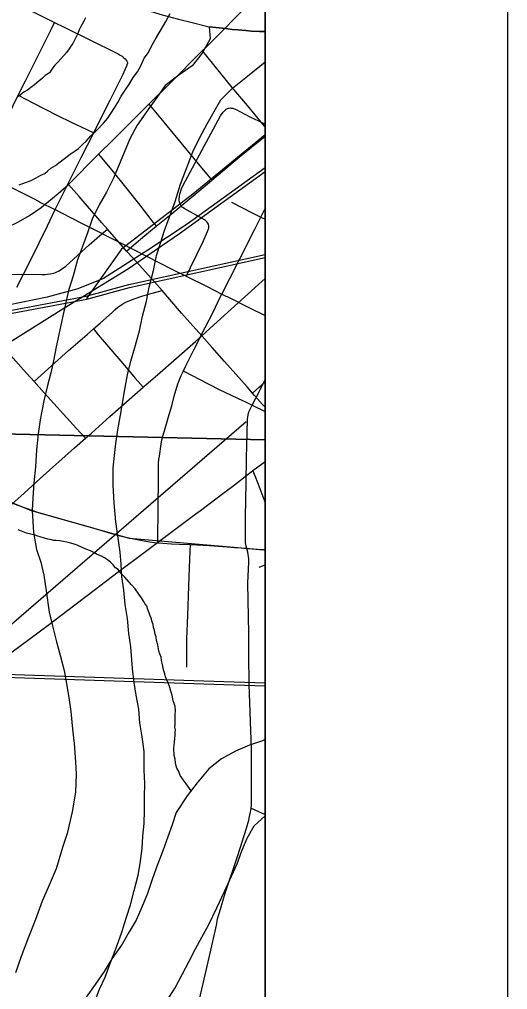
# Model space of a CAD drawing. Extents: x 2.4 to 73.1, y 4.5 to 25.6.
# Drawn here: x 48.6572 to 48.8585, y 22.3304 to 22.7308 of the extents above; entities that cross this region are included whole.
import ezdxf

# ---------------------------------------------------------------- set-up
doc = ezdxf.new("R2010")
doc.units = 0
for name, color, linetype in [('GM_X_City_Street', 7, 'Continuous'), ('GM_X_County_Road', 7, 'Continuous'), ('GM_X_Interchange_Ramps', 7, 'Continuous'), ('GM_X_Major_River', 7, 'Continuous'), ('GM_X_Minor_River', 7, 'Continuous'), ('GM_X_Rail_Line', 7, 'Continuous'), ('GM_X_State_Route', 7, 'Continuous'), ('GM_X_US_Shield', 7, 'Continuous'), ('SH_Cut_Line', 7, 'Continuous'), ('SH_Data', 7, 'Continuous')]:
    doc.layers.add(name, color=color, linetype=linetype)

msp = doc.modelspace()

# ---------------------------------------------------------------- linework, layer by layer
at = {"layer": 'GM_X_City_Street'}
for p, q in [((48.67738, 22.66259), (48.68978, 22.67508)), ((48.75611, 22.50477), (48.75853, 22.50568))]:
    msp.add_line(p, q, dxfattribs=at)
for points in [[(48.73258, 22.71774), (48.73389, 22.71905), (48.73917, 22.72429), (48.74834, 22.73357), (48.75259, 22.73767), (48.75705, 22.74198), (48.75853, 22.74348)], [(48.65084, 22.73986), (48.65889, 22.73587), (48.66638, 22.73215), (48.67168, 22.72953), (48.67557, 22.7276), (48.68567, 22.72259), (48.69796, 22.71649), (48.69873, 22.71604), (48.69953, 22.71552), (48.70016, 22.71501), (48.70076, 22.71447), (48.7012, 22.71398), (48.70151, 22.71353), (48.70171, 22.71302), (48.70173, 22.71251)], [(48.64098, 22.66781), (48.64821, 22.6822), (48.65223, 22.69035), (48.65668, 22.69942), (48.65963, 22.70543), (48.6702, 22.7266), (48.67168, 22.72953)], [(48.71052, 22.69571), (48.71918, 22.7043), (48.73258, 22.71774)], [(48.73258, 22.71774), (48.73432, 22.71561), (48.74017, 22.70846), (48.74482, 22.70262), (48.7511, 22.69529), (48.75425, 22.69142), (48.75815, 22.68672), (48.75853, 22.68626)], [(48.65607, 22.62025), (48.66182, 22.63159), (48.6688, 22.64557), (48.67188, 22.65225), (48.67289, 22.65424), (48.67741, 22.66326), (48.68268, 22.67375), (48.68782, 22.68398), (48.68812, 22.68457), (48.6946, 22.69747), (48.69887, 22.7059), (48.69996, 22.70811), (48.70083, 22.71002), (48.70146, 22.71165), (48.70173, 22.71251)], [(48.65668, 22.69942), (48.66267, 22.69636), (48.67292, 22.69116), (48.67847, 22.68838), (48.68492, 22.68535), (48.68782, 22.68398)], [(48.68978, 22.67508), (48.69577, 22.68111), (48.71052, 22.69571)], [(48.71052, 22.69571), (48.71262, 22.69323), (48.71602, 22.6892), (48.7309, 22.67116), (48.7345, 22.66686), (48.73659, 22.66437)], [(48.726, 22.62476), (48.72649, 22.62573), (48.72779, 22.62835), (48.73296, 22.6391), (48.73471, 22.64318), (48.73516, 22.64429), (48.73526, 22.64466), (48.73527, 22.64547), (48.7351, 22.64626), (48.73488, 22.64667), (48.73459, 22.64711), (48.73417, 22.64749), (48.7339, 22.64771), (48.73347, 22.648), (48.7316, 22.64908), (48.72507, 22.65274), (48.72458, 22.65308), (48.72432, 22.65333), (48.72379, 22.65391), (48.72354, 22.65432), (48.72329, 22.65489), (48.72306, 22.65583), (48.72301, 22.65659), (48.72317, 22.65777), (48.72337, 22.65859), (48.72406, 22.6608), (48.7247, 22.66228), (48.74017, 22.69091), (48.74121, 22.69243), (48.74214, 22.69341), (48.74247, 22.69366), (48.74293, 22.69392), (48.74342, 22.6941)], [(48.74342, 22.6941), (48.74408, 22.69421), (48.74454, 22.69418), (48.7451, 22.69411), (48.74629, 22.69369), (48.7483, 22.69263), (48.75222, 22.69057), (48.7558, 22.68883), (48.75853, 22.68752)], [(48.7014, 22.63518), (48.70433, 22.63767), (48.70884, 22.64151), (48.7136, 22.64538), (48.7197, 22.65033), (48.73546, 22.66342), (48.73659, 22.66437), (48.74799, 22.67398), (48.75853, 22.68256)], [(48.68978, 22.67508), (48.69164, 22.67285), (48.69522, 22.66856), (48.70147, 22.66088), (48.70687, 22.65406), (48.71181, 22.64768), (48.7136, 22.64538)], [(48.69344, 22.64421), (48.69113, 22.64685), (48.68182, 22.6577), (48.67738, 22.66259)], [(48.71426, 22.51475), (48.71429, 22.51842), (48.71436, 22.52645), (48.71451, 22.54398), (48.71452, 22.54627), (48.71456, 22.54763), (48.71472, 22.54912), (48.71489, 22.55052), (48.71568, 22.55545), (48.71596, 22.55719), (48.71645, 22.55912), (48.71812, 22.5648), (48.71858, 22.5663), (48.72004, 22.57133), (48.72106, 22.57523), (48.72257, 22.58032), (48.72392, 22.58384), (48.7248, 22.58568), (48.72568, 22.5875), (48.72914, 22.59446), (48.73377, 22.60362), (48.73716, 22.61026), (48.73976, 22.61554), (48.74071, 22.61741), (48.74397, 22.62387), (48.74804, 22.63191), (48.75424, 22.64416), (48.75678, 22.64919), (48.75811, 22.65183), (48.75853, 22.65268)], [(48.74459, 22.6553), (48.7492, 22.65304), (48.75265, 22.65127), (48.75678, 22.64919), (48.75853, 22.64829)], [(48.64566, 22.6256), (48.64857, 22.62559), (48.65229, 22.62557), (48.66659, 22.62548), (48.66781, 22.62554), (48.66876, 22.62559), (48.66981, 22.62571), (48.67065, 22.62587), (48.67139, 22.62608), (48.67208, 22.62634), (48.67266, 22.62655), (48.67322, 22.62684), (48.67392, 22.62721), (48.67455, 22.62764), (48.67626, 22.62898), (48.68594, 22.63773), (48.69111, 22.6422), (48.69344, 22.64421)], [(48.7014, 22.63518), (48.69913, 22.63771), (48.69344, 22.64421)], [(48.716, 22.61887), (48.71285, 22.62246), (48.70411, 22.63216), (48.7014, 22.63518)], [(48.73237, 22.60021), (48.73741, 22.60469), (48.75721, 22.62265), (48.75853, 22.6239)], [(48.66318, 22.58129), (48.66617, 22.584), (48.67742, 22.59416), (48.68511, 22.60078), (48.68773, 22.60303), (48.69047, 22.60538), (48.69558, 22.60994), (48.69658, 22.61085), (48.69765, 22.61181), (48.69854, 22.61252), (48.6994, 22.61311), (48.70029, 22.61366), (48.7013, 22.61416), (48.70448, 22.61544), (48.70801, 22.61664), (48.7125, 22.6179), (48.716, 22.61887)], [(48.73237, 22.60021), (48.72403, 22.60955), (48.71922, 22.61522), (48.716, 22.61887)], [(48.68773, 22.60303), (48.68968, 22.60064), (48.69046, 22.59968), (48.69897, 22.58977), (48.70491, 22.58271), (48.70815, 22.57895)], [(48.68447, 22.55798), (48.6822, 22.56035), (48.6807, 22.56192), (48.66736, 22.57664), (48.66318, 22.58129), (48.65886, 22.58611), (48.65458, 22.59091), (48.65174, 22.59428), (48.6489, 22.59786)], [(48.75329, 22.57651), (48.7511, 22.57907), (48.74182, 22.58956), (48.73668, 22.59539), (48.73237, 22.60021)], [(48.7248, 22.58568), (48.72523, 22.58546), (48.73132, 22.58231), (48.73959, 22.57803), (48.74948, 22.57336), (48.75017, 22.57305), (48.75146, 22.57242), (48.75321, 22.57156), (48.75853, 22.56894)], [(48.7299, 22.31984), (48.73547, 22.3437), (48.73858, 22.3575), (48.73878, 22.35885), (48.73904, 22.36008), (48.73956, 22.36184), (48.74011, 22.36354), (48.74208, 22.37012), (48.74722, 22.38579), (48.75089, 22.397), (48.75173, 22.40024), (48.75209, 22.40186), (48.75246, 22.40362), (48.75272, 22.40523), (48.75286, 22.40654), (48.7529, 22.40813), (48.75291, 22.41278), (48.75289, 22.42973), (48.75198, 22.45632), (48.75173, 22.46841), (48.7518, 22.47735), (48.75144, 22.49813), (48.75174, 22.50679), (48.75176, 22.50811), (48.7517, 22.50907), (48.75157, 22.50995), (48.75141, 22.51093), (48.751, 22.51244), (48.75059, 22.51394), (48.75045, 22.51489), (48.75038, 22.51596), (48.75036, 22.51866), (48.75045, 22.5258), (48.75056, 22.53229), (48.75069, 22.53977), (48.75079, 22.54937), (48.75094, 22.55516), (48.75113, 22.56013), (48.75131, 22.56572), (48.75147, 22.56761), (48.75179, 22.56878), (48.75235, 22.56989), (48.75321, 22.57156), (48.75634, 22.57762), (48.75853, 22.58214)], [(48.75329, 22.57651), (48.75603, 22.57893), (48.7572, 22.57996), (48.75853, 22.58119)], [(48.75853, 22.57079), (48.7575, 22.57181), (48.75415, 22.57551), (48.75329, 22.57651)], [(48.75853, 22.53159), (48.75645, 22.53705), (48.7545, 22.54202), (48.7535, 22.54457)], [(48.6476, 22.53414), (48.65063, 22.53272), (48.65495, 22.53088), (48.65948, 22.52914), (48.66505, 22.52728), (48.67283, 22.52501), (48.67521, 22.52436)], [(48.67521, 22.52436), (48.67524, 22.52435), (48.68642, 22.5212), (48.69607, 22.51831), (48.69798, 22.51784)], [(48.69798, 22.51784), (48.70229, 22.51678), (48.70709, 22.51584), (48.71088, 22.51516), (48.71383, 22.51479), (48.71426, 22.51475)], [(48.71426, 22.51475), (48.71626, 22.51458), (48.7199, 22.51437), (48.72322, 22.51427), (48.72773, 22.51406)], [(48.72622, 22.4635), (48.72622, 22.47107), (48.72625, 22.47516), (48.72658, 22.48479), (48.72706, 22.49692), (48.72735, 22.50443), (48.72762, 22.51133), (48.72773, 22.51406)], [(48.72773, 22.51406), (48.73539, 22.51372), (48.7428, 22.51312), (48.74587, 22.51286), (48.74861, 22.51266), (48.751, 22.51244)], [(48.751, 22.51244), (48.75167, 22.51238), (48.75472, 22.51215), (48.7562, 22.51203), (48.75771, 22.51194), (48.75803, 22.51193), (48.75853, 22.51189)], [(48.75272, 22.40523), (48.75431, 22.40451), (48.75853, 22.40261)]]:
    msp.add_lwpolyline(points, dxfattribs=at)
at = {"layer": 'GM_X_County_Road'}
for points in [[(48.65786, 21.51034), (48.65786, 21.5503), (48.75853, 21.54843), (48.75853, 21.83895), (48.74416, 21.83914), (48.74483, 21.87823), (48.75853, 21.87817), (48.75853, 23.57007), (48.70672, 23.57247), (48.70885, 23.6977), (48.75584, 23.69577), (48.75853, 23.81559)], [(48.64944, 22.64378), (48.6523, 22.64499), (48.65673, 22.64719), (48.66126, 22.64984), (48.66612, 22.65314), (48.67309, 22.6589), (48.67738, 22.66259)], [(48.70815, 22.57895), (48.70848, 22.57924), (48.7141, 22.58414), (48.72975, 22.59788), (48.73237, 22.60021)], [(48.68447, 22.55798), (48.68684, 22.56007), (48.69447, 22.56692), (48.70815, 22.57895)], [(48.59776, 22.48019), (48.61078, 22.49178), (48.62028, 22.50027), (48.62855, 22.5078), (48.63846, 22.51675), (48.64493, 22.52257), (48.65141, 22.52839), (48.65907, 22.53521), (48.66577, 22.54124), (48.67986, 22.5539), (48.68447, 22.55798)]]:
    msp.add_lwpolyline(points, dxfattribs=at)
at = {"layer": 'GM_X_Interchange_Ramps'}
msp.add_lwpolyline([(48.75853, 20.021), (48.75853, 22.75302), (48.60878, 22.78946), (48.48819, 22.77307), (48.3991, 22.75862), (48.33244, 22.73097), (48.28879, 22.6838), (48.2394, 22.62166), (48.18579, 22.55812), (48.1479, 22.50347), (48.11747, 22.46147), (48.09658, 22.45406), (48.06747, 22.44706), (48.00423, 22.44413), (47.96342, 22.44007), (47.90651, 22.43945), (47.86971, 22.45551)], dxfattribs=at)
at = {"layer": 'GM_X_Major_River'}
for points in [[(48.6555, 22.75105), (48.66206, 22.74861), (48.66883, 22.74653), (48.67373, 22.74527), (48.68011, 22.74282), (48.68705, 22.74037), (48.6925, 22.73852), (48.69778, 22.73724), (48.70324, 22.73615), (48.70927, 22.73467), (48.71604, 22.73259), (48.72282, 22.7309), (48.72846, 22.72942), (48.73374, 22.72815), (48.73543, 22.72772)], [(48.65703, 22.66255), (48.65972, 22.66343), (48.66202, 22.66432), (48.66413, 22.66541), (48.66606, 22.6665), (48.6676, 22.66722), (48.66876, 22.66814), (48.67012, 22.66943), (48.67205, 22.67052), (48.67341, 22.67163), (48.67805, 22.67512), (48.67979, 22.67621), (48.68153, 22.6775), (48.68309, 22.67898), (48.68464, 22.68046), (48.6866, 22.68269), (48.68913, 22.68509), (48.69186, 22.68787), (48.69343, 22.68992), (48.69481, 22.69198), (48.69638, 22.69421), (48.69777, 22.69646), (48.69916, 22.69908), (48.70074, 22.70151), (48.70252, 22.70412), (48.7041, 22.70674), (48.70587, 22.70917), (48.70726, 22.7116), (48.70867, 22.71479), (48.71044, 22.71703), (48.71184, 22.72003), (48.71363, 22.72321), (48.71562, 22.72658), (48.7176, 22.72995), (48.71939, 22.73313)], [(48.65703, 22.66255), (48.65972, 22.66343), (48.66202, 22.66432), (48.66413, 22.66541), (48.66606, 22.6665), (48.6676, 22.66722), (48.66876, 22.66814), (48.67012, 22.66943), (48.67205, 22.67052), (48.67341, 22.67163), (48.67805, 22.67512), (48.67979, 22.67621), (48.68153, 22.6775), (48.68309, 22.67898), (48.68464, 22.68046), (48.6866, 22.68269), (48.68913, 22.68509), (48.69186, 22.68787), (48.69343, 22.68992), (48.69481, 22.69198), (48.69638, 22.69421), (48.69777, 22.69646), (48.69916, 22.69908), (48.70074, 22.70151), (48.70252, 22.70412), (48.7041, 22.70674), (48.70587, 22.70917), (48.70726, 22.7116), (48.70867, 22.71479), (48.71044, 22.71703), (48.71184, 22.72003), (48.71363, 22.72321), (48.71562, 22.72658), (48.7176, 22.72995), (48.71939, 22.73313)], [(48.6844, 22.73136), (48.6838, 22.73005), (48.68241, 22.72761), (48.68181, 22.72649), (48.6812, 22.72498), (48.6804, 22.7233), (48.6792, 22.72086), (48.67841, 22.71974), (48.67762, 22.71862), (48.67664, 22.71712), (48.67546, 22.71582), (48.67429, 22.71452), (48.67312, 22.71322)], [(48.6844, 22.73136), (48.6838, 22.73005), (48.68241, 22.72761), (48.68181, 22.72649), (48.6812, 22.72498), (48.6804, 22.7233), (48.6792, 22.72086), (48.67841, 22.71974), (48.67762, 22.71862), (48.67664, 22.71712), (48.67546, 22.71582), (48.67429, 22.71452), (48.67312, 22.71322)], [(48.73543, 22.72772), (48.73587, 22.72278), (48.73248, 22.71679), (48.72836, 22.71158), (48.72295, 22.70773), (48.71734, 22.70351), (48.71379, 22.69847), (48.71025, 22.69363), (48.70572, 22.6871), (48.70272, 22.68148), (48.69806, 22.67021), (48.69583, 22.66495), (48.69303, 22.65951), (48.69005, 22.65427), (48.68723, 22.64827), (48.68519, 22.64263), (48.68314, 22.63698), (48.6811, 22.63153), (48.6794, 22.62493), (48.67734, 22.6189), (48.67604, 22.61267), (48.67496, 22.60776), (48.67236, 22.59568), (48.67126, 22.58982), (48.67018, 22.58491), (48.66871, 22.57963), (48.66721, 22.5734), (48.66567, 22.56547), (48.66495, 22.55979), (48.6642, 22.55316), (48.66383, 22.54615), (48.66308, 22.53952), (48.66272, 22.53326), (48.6624, 22.52814), (48.66291, 22.51902), (48.66423, 22.51196), (48.66599, 22.50678), (48.66717, 22.50144), (48.66814, 22.49496), (48.66942, 22.48619), (48.67078, 22.48046), (48.6725, 22.47396), (48.67404, 22.46784), (48.6756, 22.4621), (48.67659, 22.45676), (48.67773, 22.4499), (48.67836, 22.44513), (48.67912, 22.4379), (48.67972, 22.43199), (48.68027, 22.42438), (48.68051, 22.41925), (48.68031, 22.41185), (48.67896, 22.40372), (48.67682, 22.39485), (48.67496, 22.38901), (48.67226, 22.38016), (48.66902, 22.37246), (48.66659, 22.36682), (48.66374, 22.3593), (48.66089, 22.35197), (48.65783, 22.34407), (48.65556, 22.33729)], [(48.73543, 22.72772), (48.74229, 22.72693), (48.74493, 22.72662), (48.74746, 22.72642), (48.75051, 22.72612), (48.75295, 22.72592), (48.7562, 22.72572), (48.75853, 22.72572)], [(48.75853, 22.72572), (48.7562, 22.72572), (48.75295, 22.72592), (48.75051, 22.72612), (48.74746, 22.72642), (48.74493, 22.72662), (48.74229, 22.72693), (48.73543, 22.72772)], [(48.67312, 22.71322), (48.67176, 22.71193), (48.67057, 22.71025), (48.66959, 22.70876), (48.66785, 22.70766), (48.66668, 22.70655), (48.66513, 22.70526), (48.66339, 22.70379), (48.66184, 22.70269), (48.66048, 22.70158), (48.65894, 22.70067), (48.65758, 22.69957), (48.65623, 22.69865)], [(48.67312, 22.71322), (48.67176, 22.71193), (48.67057, 22.71025), (48.66959, 22.70876), (48.66785, 22.70766), (48.66668, 22.70655), (48.66513, 22.70526), (48.66339, 22.70379), (48.66184, 22.70269), (48.66048, 22.70158), (48.65894, 22.70067), (48.65758, 22.69957), (48.65623, 22.69865)], [(48.68782, 22.32431), (48.69026, 22.33051), (48.69248, 22.33558), (48.69473, 22.3416), (48.69696, 22.34724), (48.69922, 22.35364), (48.70129, 22.36023), (48.70295, 22.36531), (48.70444, 22.37135), (48.70612, 22.37758), (48.70701, 22.38249), (48.70774, 22.38855), (48.70807, 22.39367), (48.70859, 22.39897), (48.70873, 22.40428), (48.70869, 22.40979), (48.70884, 22.41548), (48.70861, 22.421), (48.70863, 22.42859), (48.70784, 22.43469), (48.70686, 22.44041), (48.70644, 22.44612), (48.70527, 22.45184), (48.70447, 22.45718), (48.70386, 22.46289), (48.70316, 22.47184), (48.70235, 22.47736), (48.70176, 22.48346), (48.70078, 22.48937), (48.70018, 22.49527), (48.69938, 22.5008), (48.69914, 22.50593), (48.69871, 22.51088), (48.69696, 22.52346), (48.69622, 22.53126), (48.69585, 22.53849), (48.69584, 22.54551), (48.69637, 22.55081), (48.69688, 22.55574), (48.69779, 22.56141), (48.69913, 22.56897), (48.70049, 22.57729), (48.70181, 22.58409), (48.7031, 22.58976), (48.70477, 22.59541), (48.70666, 22.6022), (48.70796, 22.60824), (48.70964, 22.61446), (48.71075, 22.62032), (48.71244, 22.62711), (48.71375, 22.63334), (48.7154, 22.63843), (48.71706, 22.6437), (48.72136, 22.65555), (48.72364, 22.66271), (48.72874, 22.67606), (48.73155, 22.68206), (48.73455, 22.68768), (48.73752, 22.69273), (48.74031, 22.6976), (48.74499, 22.70241), (48.75119, 22.70738), (48.75853, 22.71329)], [(48.75853, 22.43362), (48.75738, 22.433), (48.75202, 22.43124), (48.74626, 22.42875), (48.74049, 22.42568), (48.73525, 22.42146), (48.73054, 22.41571), (48.72641, 22.41032), (48.72186, 22.40342), (48.7202, 22.39835), (48.71836, 22.39346), (48.7163, 22.38764), (48.71404, 22.38163), (48.71199, 22.37618), (48.70993, 22.36998), (48.70768, 22.36435)], [(48.73236, 22.35209), (48.73515, 22.35695), (48.73858, 22.36407), (48.7418, 22.37081), (48.74463, 22.37718), (48.74705, 22.38224), (48.74891, 22.38769), (48.75114, 22.39294), (48.75393, 22.39799), (48.75853, 22.40206)], [(48.70768, 22.36435), (48.70526, 22.3591), (48.70247, 22.35425), (48.69949, 22.3492), (48.69533, 22.34306), (48.69215, 22.33783), (48.6884, 22.33243), (48.68465, 22.32722)], [(48.71798, 22.32574), (48.72135, 22.33115), (48.72435, 22.33657), (48.72716, 22.34218), (48.72976, 22.34723), (48.73236, 22.35209)]]:
    msp.add_lwpolyline(points, dxfattribs=at)
at = {"layer": 'GM_X_Minor_River'}
for points in [[(47.80764, 21.75007), (48.75069, 22.56484)], [(48.72797, 22.41235), (48.72349, 22.41873), (48.72296, 22.42045), (48.72204, 22.4218), (48.7217, 22.42314), (48.72153, 22.42409), (48.72138, 22.42543), (48.72103, 22.42695), (48.72106, 22.4279), (48.7209, 22.42905), (48.72092, 22.43), (48.72095, 22.43113), (48.72117, 22.43246), (48.72121, 22.43398), (48.72144, 22.43549), (48.72146, 22.43644), (48.72149, 22.43758), (48.72133, 22.43872), (48.72136, 22.43986), (48.72139, 22.44119), (48.72142, 22.44252), (48.72146, 22.44403), (48.72149, 22.44536), (48.72135, 22.44727), (48.721, 22.44841), (48.72065, 22.44956), (48.72014, 22.45185), (48.71961, 22.45358), (48.71927, 22.45511), (48.71856, 22.45702), (48.71784, 22.45856), (48.71748, 22.45952), (48.71713, 22.46067), (48.71678, 22.462), (48.71643, 22.46296), (48.71626, 22.46392), (48.7161, 22.46506), (48.71575, 22.46621), (48.71559, 22.46754), (48.71506, 22.46889), (48.7147, 22.47003), (48.71454, 22.47099), (48.7142, 22.47271), (48.71367, 22.47443), (48.71352, 22.47576), (48.71317, 22.4771), (48.71283, 22.47863), (48.71248, 22.47978), (48.71232, 22.48111), (48.71179, 22.48245), (48.71162, 22.48341), (48.71108, 22.48456), (48.71073, 22.4859), (48.7102, 22.48724), (48.70966, 22.48858), (48.70893, 22.48974), (48.70838, 22.4907), (48.70747, 22.49206), (48.70637, 22.4936), (48.7049, 22.49573), (48.70343, 22.49748), (48.70065, 22.50059), (48.69954, 22.50175), (48.69862, 22.50273), (48.69788, 22.5037), (48.69676, 22.50448), (48.69584, 22.50565), (48.69473, 22.50681), (48.69343, 22.5078), (48.69231, 22.50858), (48.69099, 22.50919), (48.6893, 22.50999), (48.68818, 22.51059), (48.68649, 22.51139), (48.68499, 22.512), (48.68311, 22.5128), (48.68104, 22.51381), (48.67972, 22.51422), (48.6784, 22.51463), (48.67671, 22.51506), (48.67519, 22.51528), (48.67387, 22.51551), (48.67235, 22.51574), (48.67141, 22.51576), (48.6699, 22.51618), (48.66895, 22.5162), (48.66744, 22.51662), (48.66574, 22.51723), (48.6648, 22.51745), (48.66367, 22.51786), (48.66008, 22.51871), (48.65877, 22.51931), (48.6567, 22.52012)]]:
    msp.add_lwpolyline(points, dxfattribs=at)
at = {"layer": 'GM_X_Rail_Line'}
for points in [[(48.4712, 22.71345), (48.5611, 22.66891), (48.51767, 22.57764), (48.58005, 22.5476), (48.5888, 22.56364), (48.64156, 22.53652), (48.66196, 22.52807), (48.70248, 22.5167), (48.75853, 22.5119)], [(48.75853, 22.68316), (48.72871, 22.65868), (48.69925, 22.63596), (48.68489, 22.61564)], [(48.75853, 22.66952), (48.7264, 22.64623), (48.71016, 22.63555), (48.69187, 22.62383), (48.68119, 22.61952), (48.66855, 22.61613), (48.64163, 22.61058), (48.62108, 22.60729), (48.57484, 22.60246), (48.53846, 22.6001), (48.50651, 22.59763), (48.49374, 22.59506)], [(46.37711, 21.82964), (47.12758, 22.0728), (48.07818, 22.38437), (48.43367, 22.49981), (48.47937, 22.5158), (48.52401, 22.53278), (48.5733, 22.55674), (48.61543, 22.57739), (48.65067, 22.59609), (48.67554, 22.61161), (48.7021, 22.62796), (48.72324, 22.64236), (48.75853, 22.66792)], [(46.78407, 22.53465), (47.14078, 22.52875), (47.4739, 22.52318), (47.52958, 22.52286), (47.57085, 22.52154), (47.60951, 22.52417), (47.66355, 22.52712), (47.72775, 22.53236), (47.77492, 22.53662), (48.02673, 22.55714), (48.33209, 22.57954), (48.51093, 22.59537), (48.5696, 22.59958), (48.61182, 22.60346), (48.64982, 22.6087), (48.68501, 22.61537), (48.70255, 22.62017), (48.75853, 22.63248)], [(46.78412, 22.5359), (47.1408, 22.53), (47.47391, 22.52443), (47.52961, 22.5241), (47.57083, 22.52279), (47.60943, 22.52541), (47.66347, 22.52836), (47.72765, 22.5336), (47.77482, 22.53786), (48.0292, 22.55847), (48.33199, 22.58078), (48.51, 22.5965), (48.56826, 22.60092), (48.61166, 22.60469), (48.64962, 22.60993), (48.68473, 22.61658), (48.70225, 22.62138), (48.75853, 22.63375)], [(47.78244, 22.35703), (47.96044, 22.37276), (48.01871, 22.37718), (48.06211, 22.38095), (48.10006, 22.38618), (48.13517, 22.39283), (48.1527, 22.39763), (48.21233, 22.41074), (48.25552, 22.42109), (48.29554, 22.42975), (48.35266, 22.44271), (48.38359, 22.44975), (48.41265, 22.4558), (48.44528, 22.46109), (48.47701, 22.46373), (48.50096, 22.465), (48.60582, 22.4621), (48.74154, 22.45758), (48.75853, 22.45703)], [(47.78253, 22.3558), (47.96137, 22.37163), (48.02004, 22.37584), (48.06226, 22.37971), (48.10026, 22.38496), (48.13545, 22.39162), (48.153, 22.39642), (48.21261, 22.40953), (48.25579, 22.41988), (48.29581, 22.42853), (48.35294, 22.4415), (48.38385, 22.44854), (48.41288, 22.45457), (48.44543, 22.45985), (48.4771, 22.46249), (48.50097, 22.46375), (48.60578, 22.46086), (48.7415, 22.45633), (48.75853, 22.45579)]]:
    msp.add_lwpolyline(points, dxfattribs=at)
at = {"layer": 'GM_X_State_Route'}
msp.add_line((48.67188, 22.65225), (48.67825, 22.64899), dxfattribs=at)
for points in [[(48.64098, 22.66781), (48.64711, 22.66461), (48.65441, 22.66106), (48.66292, 22.6568), (48.66497, 22.65577), (48.66588, 22.65526), (48.67152, 22.65243), (48.67188, 22.65225)], [(48.67825, 22.64899), (48.68326, 22.64643), (48.69881, 22.63854), (48.70961, 22.63309), (48.72003, 22.62775), (48.726, 22.62476)], [(48.726, 22.62476), (48.73429, 22.62061), (48.74071, 22.61741)], [(48.74071, 22.61741), (48.74236, 22.61659), (48.74281, 22.61637)], [(48.74281, 22.61637), (48.75179, 22.61186), (48.75853, 22.60852)], [(48.73186, 22.52814), (48.74164, 22.53554), (48.7446, 22.53777), (48.75275, 22.544), (48.7535, 22.54457), (48.75853, 22.54835)], [(48.61927, 22.42837), (48.62848, 22.44167), (48.63505, 22.45115), (48.63768, 22.45465), (48.6403, 22.45776), (48.64245, 22.46003), (48.64519, 22.46261), (48.64855, 22.46541), (48.65423, 22.46978), (48.66841, 22.48039), (48.68056, 22.48956), (48.688, 22.49517), (48.69784, 22.50277), (48.70533, 22.50833), (48.71632, 22.51648), (48.72901, 22.52598), (48.73186, 22.52814)]]:
    msp.add_lwpolyline(points, dxfattribs=at)
at = {"layer": 'GM_X_US_Shield'}
for points in [[(48.75853, 22.55728), (48.75853, 23.06895), (48.74418, 23.06979), (48.61956, 23.07268), (48.60701, 22.56073)], [(48.75853, 22.05143), (48.75853, 22.55728), (48.60701, 22.56073), (48.5925, 22.05433)]]:
    msp.add_lwpolyline(points, close=True, dxfattribs=at)
at = {"layer": 'SH_Cut_Line'}
msp.add_lwpolyline([(48.75853, 20.021), (48.75853, 24.90511), (41.95853, 24.90511)], dxfattribs=at)
at = {"layer": 'SH_Data'}
for p, q in [((48.85853, 25.00511), (48.85853, 18.00511)), ((48.75853, 24.90511), (48.75853, 18.10511))]:
    msp.add_line(p, q, dxfattribs=at)

doc.saveas('drawing.dxf')
